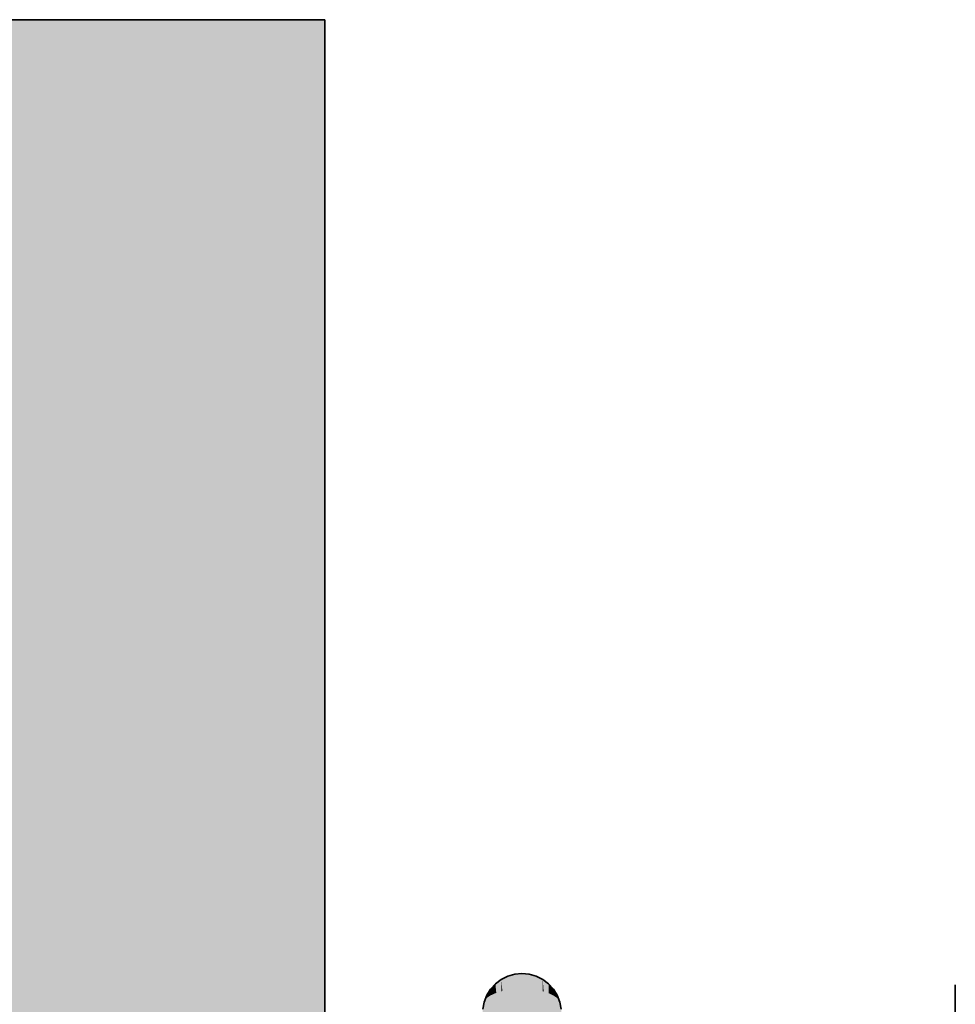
# Model space of a CAD drawing. Extents: x -350 to 540, y -53 to 541.
# Tile 568 of 569: x 380.17 to 381.12, y 467.344 to 468.344. Entities that reach past the tile are written whole.
import ezdxf

# ---------------------------------------------------------------- set-up
doc = ezdxf.new("R2010")
doc.units = 0
doc.layers.get('0').update_dxf_attribs({"lineweight": 35})
doc.layers.add('L_Bauteil', color=7, linetype='Continuous', lineweight=35, true_color=0xababab)
doc.layers.add('L_Bauteil-Shading', color=7, linetype='Continuous', lineweight=35, true_color=0xababab)

# ---------------------------------------------------------------- blocks, each defined once
blk = doc.blocks.new('Shading-A06HSWB8NL', base_point=(380.64032, 465.34366))
at = {"layer": 'L_Bauteil-Shading', "color": 8, "true_color": 0x737373}
for points in [[(372.88034, 468.24146), (380.48032, 468.24146), (380.48032, 468.34366)], [(372.88034, 468.24146), (380.48032, 468.34366), (372.88034, 468.34366)]]:
    blk.add_solid(points, dxfattribs=at)
at = {"layer": 'L_Bauteil-Shading', "color": 252, "true_color": 0x8d8d8d}
for points in [[(372.88034, 467.94174), (380.48032, 467.94174), (380.48032, 468.24146)], [(372.88034, 467.94174), (380.48032, 468.24146), (372.88034, 468.24146)]]:
    blk.add_solid(points, dxfattribs=at)
at = {"layer": 'L_Bauteil-Shading', "color": 253, "true_color": 0xa4a4a4}
for points in [[(372.88034, 467.465), (380.48032, 467.465), (380.48032, 467.94174)], [(372.88034, 467.465), (380.48032, 467.94174), (372.88034, 467.94174)]]:
    blk.add_solid(points, dxfattribs=at)
at = {"layer": 'L_Bauteil-Shading', "color": 253, "true_color": 0xb6b6b6}
for points in [[(372.88034, 466.84366), (380.48032, 466.84366), (380.48032, 467.465)], [(372.88034, 466.84366), (380.48032, 467.465), (372.88034, 467.465)]]:
    blk.add_solid(points, dxfattribs=at)
at = {"layer": 'L_Bauteil-Shading', "color": 8, "true_color": 0x767676}
for points in [[(380.66589, 467.35828), (380.66589, 467.37228), (380.66046, 467.35715), (380.65927, 467.36899)], [(380.69608, 467.358), (380.69479, 467.37228), (380.69479, 467.35828)], [(380.70139, 467.3569), (380.70139, 467.36899), (380.69608, 467.358), (380.69479, 467.37228)], [(380.66046, 467.35715), (380.65927, 467.36899), (380.65927, 467.3569)], [(380.66589, 467.30319), (380.66046, 467.35715), (380.65927, 467.30002), (380.65927, 467.3569)], [(380.66589, 467.30319), (380.66589, 467.35828), (380.66046, 467.35715)], [(380.70139, 467.30002), (380.69608, 467.358), (380.69479, 467.30319), (380.69479, 467.35828)], [(380.70139, 467.30002), (380.70139, 467.3569), (380.69608, 467.358)]]:
    blk.add_solid(points, dxfattribs=at)
at = {"layer": 'L_Bauteil-Shading', "color": 8, "true_color": 0x787878}
for points in [[(380.67297, 467.35913), (380.67297, 467.3743), (380.66733, 467.35846), (380.66589, 467.37228)], [(380.66733, 467.35846), (380.66589, 467.37228), (380.66589, 467.35828)], [(380.68033, 467.35941), (380.68033, 467.37497), (380.67459, 467.35919), (380.67297, 467.3743)], [(380.67459, 467.35919), (380.67297, 467.3743), (380.67297, 467.35913)], [(380.68198, 467.35934), (380.68033, 467.37497), (380.68033, 467.35941)], [(380.68768, 467.35913), (380.68768, 467.3743), (380.68198, 467.35934), (380.68033, 467.37497)], [(380.68921, 467.35895), (380.68768, 467.3743), (380.68768, 467.35913)], [(380.69479, 467.35828), (380.69479, 467.37228), (380.68921, 467.35895), (380.68768, 467.3743)], [(380.67297, 467.30515), (380.66733, 467.35846), (380.66589, 467.30319), (380.66589, 467.35828)], [(380.67297, 467.30515), (380.67297, 467.35913), (380.66733, 467.35846)], [(380.68033, 467.30579), (380.67459, 467.35919), (380.67297, 467.30515), (380.67297, 467.35913)], [(380.68033, 467.30579), (380.68033, 467.35941), (380.67459, 467.35919)], [(380.68768, 467.30515), (380.68198, 467.35934), (380.68033, 467.30579), (380.68033, 467.35941)], [(380.68768, 467.30515), (380.68768, 467.35913), (380.68198, 467.35934)], [(380.69479, 467.30319), (380.68921, 467.35895), (380.68768, 467.30515), (380.68768, 467.35913)], [(380.69479, 467.30319), (380.69479, 467.35828), (380.68921, 467.35895)]]:
    blk.add_solid(points, dxfattribs=at)
at = {"layer": 'L_Bauteil-Shading', "color": 8, "true_color": 0x727272}
for points in [[(380.65338, 467.35504), (380.65338, 467.36456), (380.6489, 467.35297), (380.64841, 467.35913)], [(380.71225, 467.35275), (380.71225, 467.35913), (380.70795, 467.35474), (380.70728, 467.36456)], [(380.70728, 467.36456), (380.70728, 467.35504), (380.70795, 467.35474)], [(380.6489, 467.35297), (380.64841, 467.35913), (380.64841, 467.35275)], [(380.65338, 467.29575), (380.6489, 467.35297), (380.64841, 467.2905), (380.64841, 467.35275)], [(380.65338, 467.29575), (380.65338, 467.35504), (380.6489, 467.35297)], [(380.70728, 467.35504), (380.70728, 467.29575), (380.70795, 467.35474), (380.71225, 467.2905)], [(380.71225, 467.2905), (380.71225, 467.35275), (380.70795, 467.35474)]]:
    blk.add_solid(points, dxfattribs=at)
at = {"layer": 'L_Bauteil-Shading', "color": 8, "true_color": 0x747474}
for points in [[(380.65927, 467.3569), (380.65927, 467.36899), (380.65424, 467.35532), (380.65338, 467.36456)], [(380.65424, 467.35532), (380.65338, 467.36456), (380.65338, 467.35504)], [(380.70239, 467.3566), (380.70139, 467.36899), (380.70139, 467.3569)], [(380.70139, 467.36899), (380.70239, 467.3566), (380.70728, 467.36456), (380.70728, 467.35504)], [(380.65927, 467.30002), (380.65424, 467.35532), (380.65338, 467.29575), (380.65338, 467.35504)], [(380.65927, 467.30002), (380.65927, 467.3569), (380.65424, 467.35532)], [(380.70728, 467.29575), (380.70239, 467.3566), (380.70139, 467.30002), (380.70139, 467.3569)], [(380.70239, 467.3566), (380.70728, 467.29575), (380.70728, 467.35504)]]:
    blk.add_solid(points, dxfattribs=at)
at = {"layer": 'L_Bauteil-Shading', "color": 251, "true_color": 0x6c6c6c}
for points in [[(380.64453, 467.35013), (380.64453, 467.35291), (380.64267, 467.34811)], [(380.71799, 467.34811), (380.71613, 467.35291), (380.71625, 467.35001)], [(380.71613, 467.35291), (380.71613, 467.35013), (380.71625, 467.35001)], [(380.64185, 467.34604), (380.64401, 467.29611), (380.64453, 467.35013), (380.64453, 467.29465)], [(380.64185, 467.34604), (380.64453, 467.35013), (380.64267, 467.34811)], [(380.64401, 467.29611), (380.64185, 467.34604), (380.64185, 467.3024)], [(380.71625, 467.35001), (380.71613, 467.35013), (380.71802, 467.30011), (380.71613, 467.29465)], [(380.71881, 467.3024), (380.71625, 467.35001), (380.71802, 467.30011)], [(380.71881, 467.3024), (380.71881, 467.34604), (380.71625, 467.35001), (380.71799, 467.34811)]]:
    blk.add_solid(points, dxfattribs=at)
at = {"layer": 'L_Bauteil-Shading', "color": 8, "true_color": 0x6f6f6f}
for points in [[(380.64841, 467.35275), (380.64841, 467.35913), (380.64468, 467.35025), (380.64453, 467.35291)], [(380.64468, 467.35025), (380.64453, 467.35291), (380.64453, 467.35013)], [(380.64841, 467.2905), (380.64841, 467.35275), (380.64468, 467.35025)], [(380.71613, 467.35291), (380.71225, 467.35913), (380.71613, 467.35013), (380.71259, 467.35251)], [(380.71225, 467.35913), (380.71225, 467.35275), (380.71259, 467.35251)], [(380.71259, 467.35251), (380.71225, 467.35275), (380.71313, 467.28915), (380.71225, 467.2905)], [(380.71613, 467.35013), (380.71259, 467.35251), (380.71613, 467.29465), (380.71567, 467.29376)], [(380.71259, 467.35251), (380.71313, 467.28915), (380.71567, 467.29376)], [(380.64755, 467.28915), (380.64841, 467.2905), (380.64453, 467.35013), (380.64468, 467.35025)], [(380.64755, 467.28915), (380.64453, 467.35013), (380.64453, 467.29465)]]:
    blk.add_solid(points, dxfattribs=at)
at = {"layer": 'L_Bauteil-Shading', "color": 251, "true_color": 0x696969}
for points in [[(380.64185, 467.3024), (380.64185, 467.34604), (380.64124, 467.30621), (380.6405, 467.33881)], [(380.72015, 467.33881), (380.71881, 467.34604), (380.72015, 467.31058), (380.71951, 467.3067)], [(380.71881, 467.34604), (380.71881, 467.3024), (380.71951, 467.3067)]]:
    blk.add_solid(points, dxfattribs=at)
blk = doc.blocks.new('CA_200x500_50-A06HSX0QNL', base_point=(371.68033, 462.34366))
at = {"color": 254, "linetype": 'ByBlock', "lineweight": -2, "ltscale": 0.35, "true_color": 0xcccccc}
for p, q in [((380.48033, 468.34367), (372.88033, 468.34367)), ((380.48033, 468.24145), (380.48033, 468.34367)), ((380.48033, 467.94175), (380.48033, 468.24145)), ((380.48033, 467.46499), (380.48033, 467.94175)), ((380.48033, 466.84367), (380.48033, 467.46499)), ((380.66588, 467.37228), (380.65927, 467.369)), ((380.67298, 467.37429), (380.66588, 467.37228)), ((380.68033, 467.37497), (380.67298, 467.37429)), ((380.68768, 467.37429), (380.68033, 467.37497)), ((380.69478, 467.37228), (380.68768, 467.37429)), ((380.70139, 467.369), (380.69478, 467.37228)), ((380.65338, 467.36457), (380.64841, 467.35914)), ((380.65927, 467.369), (380.65338, 467.36457)), ((380.70728, 467.36457), (380.70139, 467.369)), ((380.71225, 467.35914), (380.70728, 467.36457)), ((380.64452, 467.35289), (380.64186, 467.34604)), ((380.64841, 467.35914), (380.64452, 467.35289)), ((380.71614, 467.35289), (380.71225, 467.35914)), ((380.7188, 467.34604), (380.71614, 467.35289)), ((380.64186, 467.34604), (380.6405, 467.33881)), ((380.72016, 467.33881), (380.7188, 467.34604))]:
    blk.add_line(p, q, dxfattribs=at)
at = {"color": 250, "linetype": 'ByBlock', "lineweight": -2, "ltscale": 0.35, "true_color": 0x2e3032}
blk.add_line((381.12033, 467.29484), (381.12033, 467.36367), dxfattribs=at)

msp = doc.modelspace()

# ---------------------------------------------------------------- block references
at = {"layer": 'L_Bauteil', "ltscale": 0.35}
msp.add_blockref('CA_200x500_50-A06HSX0QNL', (371.68033, 462.34366), dxfattribs=at)
at = {"layer": 'L_Bauteil'}
msp.add_blockref('Shading-A06HSWB8NL', (380.64032, 465.34366), dxfattribs=at)

doc.saveas('drawing.dxf')
